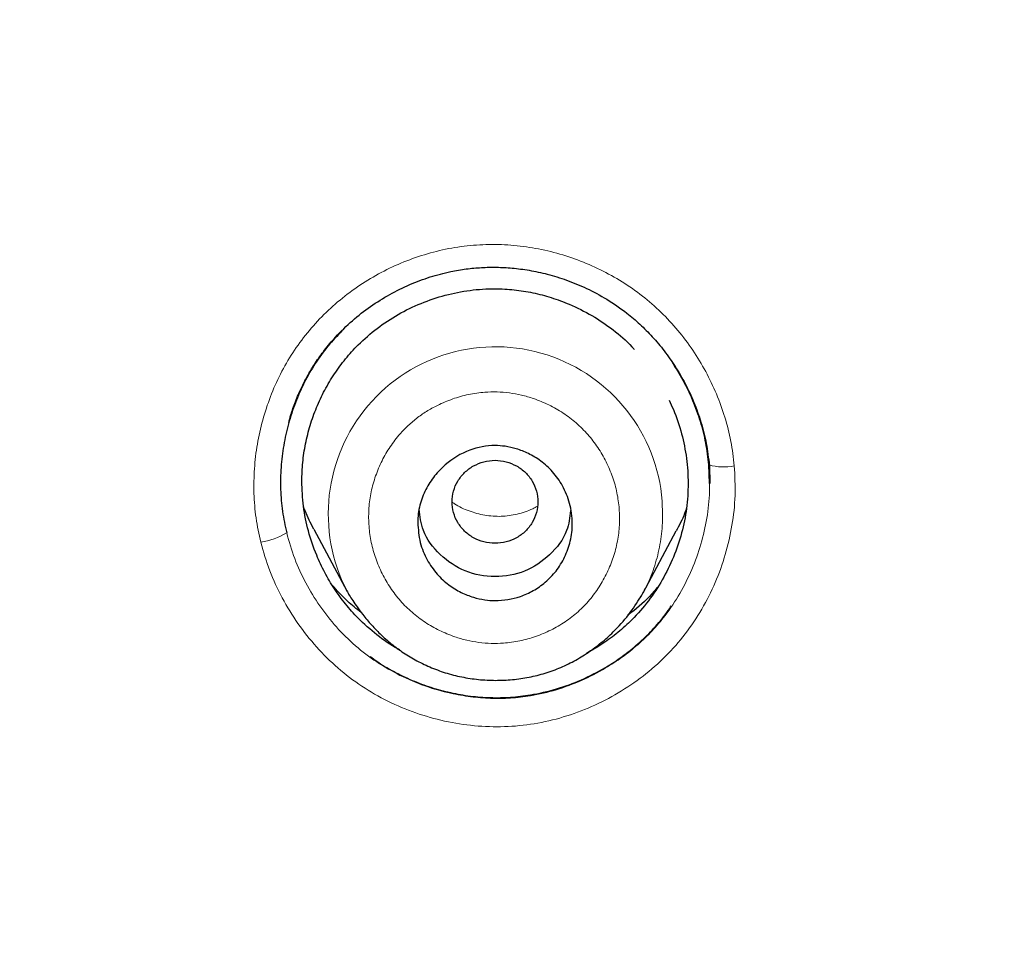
# Model space of a CAD drawing. Header units: millimetres. Extents: x 8 to 830, y 12 to 2106.
# Tile 371 of 624: x 450 to 462, y 1844 to 1855. Entities that reach past the tile are written whole.
import ezdxf

# ---------------------------------------------------------------- set-up
doc = ezdxf.new("R2010")
doc.units = ezdxf.units.MM

msp = doc.modelspace()

# ---------------------------------------------------------------- linework, layer by layer
at = {"color": 7, "linetype": 'Continuous', "lineweight": 30}
for p, q in [((458.257, 1849.501), (458.251, 1849.717)), ((458.257, 1849.501), (458.251, 1849.717)), ((458.256, 1849.711), (458.26, 1849.501)), ((458.256, 1849.711), (458.26, 1849.501)), ((453.651, 1848.971), (454.039, 1848.243)), ((457.486, 1848.23), (457.869, 1848.949)), ((457.649, 1848.29), (457.633, 1848.272)), ((457.649, 1848.29), (457.633, 1848.272)), ((453.978, 1848.152), (453.978, 1848.152)), ((453.978, 1848.152), (453.978, 1848.152))]:
    msp.add_line(p, q, dxfattribs=at)
at = {"color": 8, "linetype": 'Continuous', "lineweight": 0}
for centre, radius, start, end in [((455.766, 1849.147), 1.946, 4.3601, 207.4066), ((458.419, 1850.311), 0.617, 254.2052, 281.8871), ((452.902, 1849.661), 0.854, 278.8916, 300.5136)]:
    msp.add_arc(centre, radius, start, end, dxfattribs=at)
at = {"color": 7, "linetype": 'Continuous', "lineweight": 30}
for points, knots in [([(510.735, 1777.283), (511.196, 1778.511), (512.114, 1780.956), (513.098, 1784.726), (513.872, 1788.507), (514.456, 1792.3), (514.943, 1796.485), (515.298, 1801.065), (515.507, 1806.03), (515.602, 1811.577), (515.593, 1817.706), (515.581, 1824.436), (515.477, 1831.185), (515.158, 1837.963), (514.614, 1843.619), (513.944, 1848.142), (513.279, 1851.54), (512.399, 1854.924), (511.244, 1858.268), (509.826, 1861.345), (508.149, 1864.109), (506.256, 1866.524), (504.046, 1868.669), (501.607, 1870.523), (499.025, 1872.121), (495.903, 1873.724), (492.217, 1875.246), (487.967, 1876.614), (483.651, 1877.697), (479.286, 1878.524), (474.885, 1879.093), (470.474, 1879.417), (466.081, 1879.544), (461.71, 1879.555), (457.339, 1879.543), (452.947, 1879.415), (448.536, 1879.093), (444.134, 1878.525), (439.769, 1877.697), (435.453, 1876.616), (431.203, 1875.245), (427.517, 1873.725), (424.396, 1872.122), (421.813, 1870.525), (419.375, 1868.669), (417.164, 1866.525), (415.271, 1864.109), (413.594, 1861.345), (412.176, 1858.269), (411.021, 1854.924), (410.141, 1851.54), (409.476, 1848.142), (408.806, 1843.619), (408.262, 1837.963), (407.943, 1831.185), (407.839, 1824.437), (407.828, 1817.706), (407.817, 1811.126), (407.941, 1804.673), (408.288, 1798.348), (408.866, 1792.889), (409.585, 1788.305), (410.354, 1784.591), (411.329, 1780.89), (412.232, 1778.489), (412.686, 1777.283)], [0, 0, 0, 0, 0.01422, 0.028301, 0.042283, 0.056188, 0.070046, 0.088148, 0.106186, 0.124159, 0.148558, 0.172923, 0.197399, 0.221993, 0.24671, 0.259145, 0.27167, 0.284302, 0.297067, 0.309991, 0.320883, 0.3319, 0.342924, 0.353811, 0.364567, 0.375221, 0.391058, 0.40678, 0.422432, 0.438055, 0.453668, 0.469227, 0.484683, 0.500001, 0.515318, 0.530774, 0.546334, 0.561944, 0.577571, 0.59322, 0.608942, 0.624779, 0.635434, 0.646191, 0.657076, 0.668103, 0.679114, 0.690014, 0.702933, 0.7157, 0.728331, 0.740856, 0.753291, 0.778008, 0.802602, 0.827078, 0.851444, 0.875842, 0.898728, 0.921719, 0.944802, 0.958463, 0.9722, 0.986034, 1, 1, 1, 1]), ([(510.735, 1777.283), (511.196, 1778.511), (512.114, 1780.956), (513.098, 1784.726), (513.872, 1788.507), (514.456, 1792.3), (514.943, 1796.485), (515.298, 1801.065), (515.507, 1806.03), (515.602, 1811.577), (515.593, 1817.706), (515.581, 1824.436), (515.477, 1831.185), (515.158, 1837.963), (514.614, 1843.619), (513.944, 1848.142), (513.279, 1851.54), (512.399, 1854.924), (511.244, 1858.268), (509.826, 1861.345), (508.149, 1864.109), (506.256, 1866.524), (504.046, 1868.669), (501.607, 1870.523), (499.025, 1872.121), (495.903, 1873.724), (492.217, 1875.246), (487.967, 1876.614), (483.651, 1877.697), (479.286, 1878.524), (474.885, 1879.093), (470.474, 1879.417), (466.081, 1879.544), (461.71, 1879.555), (457.339, 1879.543), (452.947, 1879.415), (448.536, 1879.093), (444.134, 1878.525), (439.769, 1877.697), (435.453, 1876.616), (431.203, 1875.245), (427.517, 1873.725), (424.396, 1872.122), (421.813, 1870.525), (419.375, 1868.669), (417.164, 1866.525), (415.271, 1864.109), (413.594, 1861.345), (412.176, 1858.269), (411.021, 1854.924), (410.141, 1851.54), (409.476, 1848.142), (408.806, 1843.619), (408.262, 1837.963), (407.943, 1831.185), (407.839, 1824.437), (407.828, 1817.706), (407.817, 1811.126), (407.941, 1804.673), (408.288, 1798.348), (408.866, 1792.889), (409.585, 1788.305), (410.354, 1784.591), (411.329, 1780.89), (412.232, 1778.489), (412.686, 1777.283)], [0, 0, 0, 0, 0.01422, 0.028301, 0.042283, 0.056188, 0.070046, 0.088148, 0.106186, 0.124159, 0.148558, 0.172923, 0.197399, 0.221993, 0.24671, 0.259145, 0.27167, 0.284302, 0.297067, 0.309991, 0.320883, 0.3319, 0.342924, 0.353811, 0.364567, 0.375221, 0.391058, 0.40678, 0.422432, 0.438055, 0.453668, 0.469227, 0.484683, 0.500001, 0.515318, 0.530774, 0.546334, 0.561944, 0.577571, 0.59322, 0.608942, 0.624779, 0.635434, 0.646191, 0.657076, 0.668103, 0.679114, 0.690014, 0.702933, 0.7157, 0.728331, 0.740856, 0.753291, 0.778008, 0.802602, 0.827078, 0.851444, 0.875842, 0.898728, 0.921719, 0.944802, 0.958463, 0.9722, 0.986034, 1, 1, 1, 1]), ([(509.342, 1777.405), (509.718, 1778.392), (510.47, 1780.366), (511.332, 1783.407), (512.046, 1786.476), (512.617, 1789.571), (513.077, 1792.68), (513.51, 1796.392), (513.859, 1800.711), (514.082, 1805.632), (514.182, 1810.777), (514.188, 1816.142), (514.173, 1821.731), (514.115, 1827.323), (513.942, 1832.92), (513.588, 1838.517), (513.084, 1843.169), (512.519, 1846.875), (511.991, 1849.641), (511.334, 1852.386), (510.519, 1855.094), (509.512, 1857.746), (508.383, 1860.098), (507.165, 1862.141), (505.916, 1863.888), (504.502, 1865.514), (502.758, 1867.162), (500.656, 1868.771), (498.205, 1870.302), (495.467, 1871.725), (492.454, 1873.021), (489.178, 1874.177), (485.839, 1875.143), (482.453, 1875.939), (478.747, 1876.63), (474.722, 1877.159), (470.387, 1877.487), (466.047, 1877.618), (461.711, 1877.632), (457.374, 1877.617), (453.033, 1877.484), (448.697, 1877.159), (444.672, 1876.63), (440.967, 1875.94), (437.582, 1875.144), (434.243, 1874.177), (430.966, 1873.02), (427.952, 1871.725), (425.215, 1870.302), (422.765, 1868.771), (420.664, 1867.161), (418.919, 1865.515), (417.506, 1863.888), (416.255, 1862.141), (415.039, 1860.097), (413.909, 1857.746), (412.902, 1855.094), (412.087, 1852.386), (411.43, 1849.642), (410.902, 1846.875), (410.337, 1843.17), (409.833, 1838.517), (409.479, 1832.921), (409.306, 1827.324), (409.248, 1821.731), (409.233, 1816.142), (409.239, 1810.852), (409.333, 1805.856), (409.537, 1801.159), (409.896, 1796.466), (410.376, 1792.367), (410.925, 1788.863), (411.488, 1785.949), (412.182, 1783.059), (413.011, 1780.196), (413.722, 1778.336), (414.078, 1777.405)], [0, 0, 0, 0, 0.011709, 0.0234, 0.035079, 0.046745, 0.058401, 0.070053, 0.08835, 0.106637, 0.124908, 0.145647, 0.166375, 0.187119, 0.207887, 0.228673, 0.249479, 0.259892, 0.270315, 0.28075, 0.291198, 0.301658, 0.31213, 0.319994, 0.327864, 0.335737, 0.343609, 0.354092, 0.364563, 0.37502, 0.38755, 0.400066, 0.41258, 0.425091, 0.437599, 0.45323, 0.468841, 0.484431, 0.499999, 0.515569, 0.531166, 0.546782, 0.562408, 0.574915, 0.587424, 0.599934, 0.612454, 0.624987, 0.635443, 0.645912, 0.656393, 0.664263, 0.672136, 0.680006, 0.687871, 0.698343, 0.708803, 0.71925, 0.729685, 0.740108, 0.750521, 0.771326, 0.792113, 0.81288, 0.833624, 0.854353, 0.875091, 0.892532, 0.909986, 0.927451, 0.944927, 0.955919, 0.966921, 0.977933, 0.988958, 1, 1, 1, 1]), ([(509.342, 1777.405), (509.718, 1778.392), (510.47, 1780.366), (511.332, 1783.407), (512.046, 1786.476), (512.617, 1789.571), (513.077, 1792.68), (513.51, 1796.392), (513.859, 1800.711), (514.082, 1805.632), (514.182, 1810.777), (514.188, 1816.142), (514.173, 1821.731), (514.115, 1827.323), (513.942, 1832.92), (513.588, 1838.517), (513.084, 1843.169), (512.519, 1846.875), (511.991, 1849.641), (511.334, 1852.386), (510.519, 1855.094), (509.512, 1857.746), (508.383, 1860.098), (507.165, 1862.141), (505.916, 1863.888), (504.502, 1865.514), (502.758, 1867.162), (500.656, 1868.771), (498.205, 1870.302), (495.467, 1871.725), (492.454, 1873.021), (489.178, 1874.177), (485.839, 1875.143), (482.453, 1875.939), (478.747, 1876.63), (474.722, 1877.159), (470.387, 1877.487), (466.047, 1877.618), (461.711, 1877.632), (457.374, 1877.617), (453.033, 1877.484), (448.697, 1877.159), (444.672, 1876.63), (440.967, 1875.94), (437.582, 1875.144), (434.243, 1874.177), (430.966, 1873.02), (427.952, 1871.725), (425.215, 1870.302), (422.765, 1868.771), (420.664, 1867.161), (418.919, 1865.515), (417.506, 1863.888), (416.255, 1862.141), (415.039, 1860.097), (413.909, 1857.746), (412.902, 1855.094), (412.087, 1852.386), (411.43, 1849.642), (410.902, 1846.875), (410.337, 1843.17), (409.833, 1838.517), (409.479, 1832.921), (409.306, 1827.324), (409.248, 1821.731), (409.233, 1816.142), (409.239, 1810.852), (409.333, 1805.856), (409.537, 1801.159), (409.896, 1796.466), (410.376, 1792.367), (410.925, 1788.863), (411.488, 1785.949), (412.182, 1783.059), (413.011, 1780.196), (413.722, 1778.336), (414.078, 1777.405)], [0, 0, 0, 0, 0.011709, 0.0234, 0.035079, 0.046745, 0.058401, 0.070053, 0.08835, 0.106637, 0.124908, 0.145647, 0.166375, 0.187119, 0.207887, 0.228673, 0.249479, 0.259892, 0.270315, 0.28075, 0.291198, 0.301658, 0.31213, 0.319994, 0.327864, 0.335737, 0.343609, 0.354092, 0.364563, 0.37502, 0.38755, 0.400066, 0.41258, 0.425091, 0.437599, 0.45323, 0.468841, 0.484431, 0.499999, 0.515569, 0.531166, 0.546782, 0.562408, 0.574915, 0.587424, 0.599934, 0.612454, 0.624987, 0.635443, 0.645912, 0.656393, 0.664263, 0.672136, 0.680006, 0.687871, 0.698343, 0.708803, 0.71925, 0.729685, 0.740108, 0.750521, 0.771326, 0.792113, 0.81288, 0.833624, 0.854353, 0.875091, 0.892532, 0.909986, 0.927451, 0.944927, 0.955919, 0.966921, 0.977933, 0.988958, 1, 1, 1, 1]), ([(461.71, 1876.725), (459.784, 1876.719), (455.935, 1876.707), (450.167, 1876.421), (444.906, 1875.774), (440.169, 1874.856), (435.962, 1873.771), (431.845, 1872.41), (428.301, 1870.9), (425.325, 1869.325), (422.897, 1867.771), (420.637, 1865.993), (418.61, 1863.96), (416.866, 1861.693), (415.304, 1859.086), (413.966, 1856.162), (412.868, 1852.965), (412.03, 1849.723), (411.394, 1846.461), (410.755, 1842.089), (410.234, 1836.589), (409.939, 1829.959), (409.858, 1823.313), (409.862, 1816.661), (409.876, 1810.844), (409.989, 1805.861), (410.175, 1801.713), (410.481, 1797.567), (410.938, 1793.43), (411.563, 1789.313), (412.42, 1785.241), (413.517, 1781.214), (414.571, 1778.631), (415.1, 1777.336)], [0, 0, 0, 0, 0.041855, 0.08362, 0.125415, 0.156959, 0.188537, 0.219976, 0.251431, 0.272568, 0.293656, 0.314639, 0.33578, 0.356911, 0.377922, 0.403277, 0.42848, 0.45338, 0.478142, 0.502858, 0.552306, 0.601886, 0.651609, 0.701376, 0.751127, 0.782208, 0.813287, 0.844384, 0.875537, 0.906709, 0.937788, 0.968814, 1, 1, 1, 1]), ([(461.71, 1876.622), (459.773, 1876.616), (455.903, 1876.604), (450.104, 1876.313), (444.815, 1875.656), (440.054, 1874.726), (435.827, 1873.625), (431.692, 1872.245), (428.137, 1870.71), (425.155, 1869.108), (422.728, 1867.526), (420.475, 1865.714), (418.469, 1863.641), (416.75, 1861.337), (415.217, 1858.695), (413.911, 1855.743), (412.846, 1852.527), (412.036, 1849.278), (411.423, 1846.017), (410.808, 1841.657), (410.309, 1836.18), (410.03, 1829.586), (409.958, 1822.982), (409.961, 1816.372), (409.978, 1810.591), (410.096, 1805.639), (410.286, 1801.52), (410.596, 1797.409), (411.054, 1793.307), (411.681, 1789.219), (412.539, 1785.169), (413.635, 1781.17), (414.685, 1778.609), (415.209, 1777.329)], [0, 0, 0, 0, 0.042133, 0.084172, 0.12624, 0.157991, 0.189772, 0.221412, 0.253078, 0.274358, 0.295572, 0.316692, 0.337987, 0.359238, 0.380387, 0.405921, 0.431187, 0.456106, 0.480854, 0.505526, 0.554819, 0.604169, 0.653612, 0.70311, 0.752631, 0.783561, 0.81446, 0.845339, 0.876228, 0.907207, 0.938215, 0.96912, 1, 1, 1, 1]), ([(453.36, 1850.209), (453.364, 1850.223), (453.372, 1850.252), (453.386, 1850.308), (453.408, 1850.376), (453.438, 1850.456), (453.473, 1850.541), (453.521, 1850.646), (453.585, 1850.769), (453.672, 1850.911), (453.778, 1851.059), (453.919, 1851.226), (454.096, 1851.399), (454.309, 1851.565), (454.533, 1851.706), (454.766, 1851.82), (455.003, 1851.909), (455.224, 1851.967), (455.424, 1852.001), (455.602, 1852.017), (455.781, 1852.021), (455.966, 1852.011), (456.164, 1851.985), (456.376, 1851.939), (456.6, 1851.87), (456.832, 1851.774), (457.068, 1851.647), (457.275, 1851.505), (457.45, 1851.356), (457.596, 1851.209), (457.734, 1851.044), (457.863, 1850.861), (457.979, 1850.661), (458.08, 1850.445), (458.162, 1850.213), (458.225, 1849.967), (458.245, 1849.797), (458.256, 1849.711)], [0, 0, 0, 0, 0.008267, 0.016073, 0.0273297, 0.0393723, 0.0527277, 0.0673908, 0.0889643, 0.1128391, 0.1390308, 0.1675757, 0.2069962, 0.245656, 0.2835357, 0.3206114, 0.3568661, 0.3923005, 0.4183442, 0.4438618, 0.4688669, 0.4949021, 0.5234013, 0.5543652, 0.5877843, 0.6236364, 0.6618906, 0.7025209, 0.7309784, 0.7606005, 0.7914029, 0.8233845, 0.856527, 0.8907985, 0.9261582, 0.9625665, 1, 1, 1, 1]), ([(453.36, 1850.209), (453.364, 1850.223), (453.372, 1850.252), (453.386, 1850.308), (453.408, 1850.376), (453.438, 1850.456), (453.473, 1850.541), (453.521, 1850.646), (453.585, 1850.769), (453.672, 1850.911), (453.778, 1851.059), (453.919, 1851.226), (454.096, 1851.399), (454.309, 1851.565), (454.533, 1851.706), (454.766, 1851.82), (455.003, 1851.909), (455.224, 1851.967), (455.424, 1852.001), (455.602, 1852.017), (455.781, 1852.021), (455.966, 1852.011), (456.164, 1851.985), (456.376, 1851.939), (456.6, 1851.87), (456.832, 1851.774), (457.068, 1851.647), (457.275, 1851.505), (457.45, 1851.356), (457.596, 1851.209), (457.734, 1851.044), (457.863, 1850.861), (457.979, 1850.661), (458.08, 1850.445), (458.162, 1850.213), (458.225, 1849.967), (458.245, 1849.797), (458.256, 1849.711)], [0, 0, 0, 0, 0.008267, 0.016073, 0.0273297, 0.0393723, 0.0527277, 0.0673908, 0.0889643, 0.1128391, 0.1390308, 0.1675757, 0.2069962, 0.245656, 0.2835357, 0.3206114, 0.3568661, 0.3923005, 0.4183442, 0.4438618, 0.4688669, 0.4949021, 0.5234013, 0.5543652, 0.5877843, 0.6236364, 0.6618906, 0.7025209, 0.7309784, 0.7606005, 0.7914029, 0.8233845, 0.856527, 0.8907985, 0.9261582, 0.9625665, 1, 1, 1, 1]), ([(453.512, 1849.528), (453.515, 1849.601), (453.519, 1849.747), (453.553, 1849.965), (453.606, 1850.179), (453.681, 1850.388), (453.775, 1850.588), (453.888, 1850.778), (454.018, 1850.954), (454.182, 1851.135), (454.385, 1851.312), (454.631, 1851.475), (454.898, 1851.604), (455.179, 1851.699), (455.469, 1851.756), (455.739, 1851.773), (455.983, 1851.759), (456.202, 1851.725), (456.417, 1851.668), (456.649, 1851.583), (456.893, 1851.461), (457.137, 1851.294), (457.299, 1851.157), (457.373, 1851.073), (457.382, 1851.063)], [0, 0, 0, 0, 0.041127, 0.082708, 0.124081, 0.16532, 0.207368, 0.248679, 0.28965, 0.330684, 0.385666, 0.440463, 0.496038, 0.551678, 0.606465, 0.661391, 0.702504, 0.743499, 0.784804, 0.826833, 0.88185, 0.937233, 0.992135, 1, 1, 1, 1]), ([(453.512, 1849.528), (453.515, 1849.601), (453.519, 1849.747), (453.553, 1849.965), (453.606, 1850.179), (453.681, 1850.388), (453.775, 1850.588), (453.888, 1850.778), (454.018, 1850.954), (454.182, 1851.135), (454.385, 1851.312), (454.631, 1851.475), (454.898, 1851.604), (455.179, 1851.699), (455.469, 1851.756), (455.739, 1851.773), (455.983, 1851.759), (456.202, 1851.725), (456.417, 1851.668), (456.649, 1851.583), (456.893, 1851.461), (457.137, 1851.294), (457.299, 1851.157), (457.373, 1851.073), (457.382, 1851.063)], [0, 0, 0, 0, 0.041127, 0.082708, 0.124081, 0.16532, 0.207368, 0.248679, 0.28965, 0.330684, 0.385666, 0.440463, 0.496038, 0.551678, 0.606465, 0.661391, 0.702504, 0.743499, 0.784804, 0.826833, 0.88185, 0.937233, 0.992135, 1, 1, 1, 1]), ([(453.979, 1851.278), (453.925, 1851.221), (453.811, 1851.102), (453.665, 1850.899), (453.537, 1850.677), (453.433, 1850.442), (453.353, 1850.197), (453.297, 1849.946), (453.266, 1849.69), (453.262, 1849.432), (453.281, 1849.176), (453.317, 1849.009), (453.336, 1848.926)], [0, 0, 0, 0, 0.092576, 0.192945, 0.293481, 0.394327, 0.495418, 0.596625, 0.697796, 0.798793, 0.899527, 1, 1, 1, 1]), ([(453.979, 1851.278), (453.925, 1851.221), (453.811, 1851.102), (453.665, 1850.899), (453.537, 1850.677), (453.433, 1850.442), (453.353, 1850.197), (453.297, 1849.946), (453.266, 1849.69), (453.262, 1849.432), (453.281, 1849.176), (453.317, 1849.009), (453.336, 1848.926)], [0, 0, 0, 0, 0.092576, 0.192945, 0.293481, 0.394327, 0.495418, 0.596625, 0.697796, 0.798793, 0.899527, 1, 1, 1, 1]), ([(458.251, 1849.717), (458.241, 1849.802), (458.22, 1849.973), (458.156, 1850.223), (458.068, 1850.466), (457.958, 1850.7), (457.866, 1850.844), (457.821, 1850.916)], [0, 0, 0, 0, 0.2001716, 0.4007351, 0.601587, 0.8024943, 1, 1, 1, 1]), ([(458.251, 1849.717), (458.241, 1849.802), (458.22, 1849.973), (458.156, 1850.223), (458.068, 1850.466), (457.958, 1850.7), (457.866, 1850.844), (457.821, 1850.916)], [0, 0, 0, 0, 0.2001716, 0.4007351, 0.601587, 0.8024943, 1, 1, 1, 1]), ([(457.786, 1850.472), (457.803, 1850.435), (457.864, 1850.309), (457.937, 1850.083), (457.996, 1849.795), (458.014, 1849.502), (457.996, 1849.21), (457.938, 1848.922), (457.843, 1848.643), (457.714, 1848.377), (457.551, 1848.131), (457.375, 1847.929), (457.194, 1847.765), (457.018, 1847.633), (456.89, 1847.561), (456.826, 1847.525)], [0, 0, 0, 0, 0.035541, 0.122317, 0.207645, 0.292975, 0.378583, 0.46391, 0.550407, 0.63712, 0.722421, 0.807799, 0.871912, 0.935774, 1, 1, 1, 1]), ([(457.786, 1850.472), (457.803, 1850.435), (457.864, 1850.309), (457.937, 1850.083), (457.996, 1849.795), (458.014, 1849.502), (457.996, 1849.21), (457.938, 1848.922), (457.843, 1848.643), (457.714, 1848.377), (457.551, 1848.131), (457.375, 1847.929), (457.194, 1847.765), (457.018, 1847.633), (456.89, 1847.561), (456.826, 1847.525)], [0, 0, 0, 0, 0.035541, 0.122317, 0.207645, 0.292975, 0.378583, 0.46391, 0.550407, 0.63712, 0.722421, 0.807799, 0.871912, 0.935774, 1, 1, 1, 1]), ([(454.861, 1849.046), (454.862, 1849.08), (454.865, 1849.149), (454.891, 1849.28), (454.949, 1849.432), (455.052, 1849.591), (455.214, 1849.759), (455.449, 1849.903), (455.7, 1849.95), (455.884, 1849.936), (456.015, 1849.907), (456.156, 1849.851), (456.301, 1849.764), (456.439, 1849.639), (456.556, 1849.472), (456.639, 1849.267), (456.665, 1849.08), (456.657, 1848.932), (456.633, 1848.799), (456.578, 1848.643), (456.478, 1848.481), (456.352, 1848.35), (456.21, 1848.251), (456.016, 1848.164), (455.821, 1848.131), (455.636, 1848.145), (455.503, 1848.175), (455.36, 1848.232), (455.215, 1848.32), (455.078, 1848.447), (454.963, 1848.613), (454.878, 1848.817), (454.867, 1848.967), (454.861, 1849.046)], [0, 0, 0, 0, 0.018474, 0.036448, 0.071429, 0.104828, 0.136642, 0.19549, 0.248419, 0.269004, 0.292692, 0.319407, 0.349137, 0.381987, 0.417767, 0.45675, 0.498787, 0.517408, 0.535724, 0.571057, 0.604849, 0.63683, 0.667403, 0.696316, 0.749218, 0.770392, 0.794353, 0.821386, 0.851181, 0.883979, 0.91968, 0.95825, 1, 1, 1, 1]), ([(455.261, 1849.288), (455.264, 1849.246), (455.271, 1849.161), (455.324, 1849.044), (455.403, 1848.942), (455.508, 1848.865), (455.63, 1848.816), (455.761, 1848.799), (455.892, 1848.816), (456.013, 1848.865), (456.119, 1848.942), (456.198, 1849.044), (456.249, 1849.161), (456.267, 1849.288), (456.249, 1849.414), (456.198, 1849.532), (456.119, 1849.633), (456.013, 1849.71), (455.892, 1849.759), (455.761, 1849.777), (455.63, 1849.759), (455.508, 1849.71), (455.403, 1849.633), (455.324, 1849.532), (455.271, 1849.414), (455.264, 1849.33), (455.261, 1849.288)], [0, 0, 0, 0, 0.041659, 0.083341, 0.125, 0.166659, 0.208341, 0.25, 0.291659, 0.333341, 0.375, 0.416659, 0.458341, 0.5, 0.541659, 0.583341, 0.625, 0.666659, 0.708341, 0.75, 0.791659, 0.833341, 0.875, 0.916659, 0.958341, 1, 1, 1, 1]), ([(454.653, 1847.563), (454.645, 1847.567), (454.55, 1847.614), (454.384, 1847.736), (454.181, 1847.913), (454.018, 1848.096), (453.888, 1848.273), (453.776, 1848.464), (453.671, 1848.688), (453.584, 1848.945), (453.523, 1849.235), (453.516, 1849.43), (453.512, 1849.528)], [0, 0, 0, 0, 0.010549, 0.133519, 0.256593, 0.349299, 0.44147, 0.533999, 0.627772, 0.753118, 0.876486, 1, 1, 1, 1]), ([(454.653, 1847.563), (454.645, 1847.567), (454.55, 1847.614), (454.384, 1847.736), (454.181, 1847.913), (454.018, 1848.096), (453.888, 1848.273), (453.776, 1848.464), (453.671, 1848.688), (453.584, 1848.945), (453.523, 1849.235), (453.516, 1849.43), (453.512, 1849.528)], [0, 0, 0, 0, 0.010549, 0.133519, 0.256593, 0.349299, 0.44147, 0.533999, 0.627772, 0.753118, 0.876486, 1, 1, 1, 1]), ([(453.651, 1848.971), (453.615, 1849.041), (453.57, 1849.126), (453.538, 1849.216), (453.532, 1849.233)], [0, 0, 0, 0, 0.814006, 1, 1, 1, 1]), ([(456.64, 1849.185), (456.631, 1849.106), (456.607, 1848.913), (456.408, 1848.659), (456.116, 1848.458), (455.76, 1848.398), (455.404, 1848.459), (455.112, 1848.66), (454.911, 1848.919), (454.888, 1849.118), (454.878, 1849.203)], [0, 0, 0, 0, 0.093159, 0.227845, 0.362429, 0.49669, 0.631413, 0.765627, 0.900298, 1, 1, 1, 1]), ([(457.989, 1849.214), (457.986, 1849.203), (457.956, 1849.118), (457.916, 1849.029), (457.872, 1848.956), (457.869, 1848.949)], [0, 0, 0, 0, 0.119726, 0.924241, 1, 1, 1, 1]), ([(454.204, 1847.999), (454.149, 1848.042), (454.025, 1848.138), (453.921, 1848.256), (453.863, 1848.322)], [0, 0, 0, 0, 0.440482, 1, 1, 1, 1]), ([(454.204, 1847.999), (454.149, 1848.042), (454.025, 1848.138), (453.921, 1848.256), (453.863, 1848.322)], [0, 0, 0, 0, 0.440482, 1, 1, 1, 1]), ([(454.036, 1848.251), (454.045, 1848.234), (454.066, 1848.199), (454.107, 1848.134), (454.159, 1848.059), (454.231, 1847.962), (454.323, 1847.851), (454.44, 1847.732), (454.57, 1847.619), (454.715, 1847.515), (454.873, 1847.423), (455.045, 1847.344), (455.229, 1847.281), (455.421, 1847.237), (455.618, 1847.212), (455.816, 1847.207), (456.012, 1847.22), (456.205, 1847.253), (456.393, 1847.306), (456.573, 1847.377), (456.744, 1847.467), (456.904, 1847.573), (457.052, 1847.691), (457.205, 1847.839), (457.358, 1848.017), (457.446, 1848.165), (457.489, 1848.238)], [0, 0, 0, 0, 0.015322, 0.033423, 0.054932, 0.080276, 0.118355, 0.157805, 0.19853, 0.24052, 0.283782, 0.328349, 0.374252, 0.421011, 0.467734, 0.514341, 0.56076, 0.606923, 0.65279, 0.698432, 0.744161, 0.789905, 0.834645, 0.878046, 0.940572, 1, 1, 1, 1]), ([(457.653, 1848.296), (457.64, 1848.28), (457.559, 1848.178), (457.441, 1848.069), (457.331, 1847.986), (457.308, 1847.97)], [0, 0, 0, 0, 0.131072, 0.823663, 1, 1, 1, 1]), ([(457.653, 1848.296), (457.64, 1848.28), (457.559, 1848.178), (457.441, 1848.069), (457.331, 1847.986), (457.308, 1847.97)], [0, 0, 0, 0, 0.131072, 0.823663, 1, 1, 1, 1]), ([(454.307, 1847.488), (454.333, 1847.469), (454.421, 1847.403), (454.584, 1847.309), (454.794, 1847.206), (455.014, 1847.125), (455.241, 1847.064), (455.473, 1847.023), (455.707, 1847.005), (455.941, 1847.009), (456.198, 1847.04), (456.477, 1847.103), (456.77, 1847.211), (457.026, 1847.342), (457.244, 1847.485), (457.426, 1847.63), (457.592, 1847.793), (457.723, 1847.941), (457.788, 1848.042), (457.811, 1848.077)], [0, 0, 0, 0, 0.023878, 0.083241, 0.142067, 0.20086, 0.260124, 0.319715, 0.378559, 0.4372, 0.496186, 0.574528, 0.652804, 0.732235, 0.791584, 0.850328, 0.909003, 0.968147, 1, 1, 1, 1]), ([(454.307, 1847.488), (454.333, 1847.469), (454.421, 1847.403), (454.584, 1847.309), (454.794, 1847.206), (455.014, 1847.125), (455.241, 1847.064), (455.473, 1847.023), (455.707, 1847.005), (455.941, 1847.009), (456.198, 1847.04), (456.477, 1847.103), (456.77, 1847.211), (457.026, 1847.342), (457.244, 1847.485), (457.426, 1847.63), (457.592, 1847.793), (457.723, 1847.941), (457.788, 1848.042), (457.811, 1848.077)], [0, 0, 0, 0, 0.023878, 0.083241, 0.142067, 0.20086, 0.260124, 0.319715, 0.378559, 0.4372, 0.496186, 0.574528, 0.652804, 0.732235, 0.791584, 0.850328, 0.909003, 0.968147, 1, 1, 1, 1])]:
    msp.add_open_spline(points, degree=3, knots=knots, dxfattribs=at)
at = {"color": 8, "linetype": 'Continuous', "lineweight": 0}
for points, knots in [([(414.698, 1777.363), (414.225, 1778.522), (413.283, 1780.831), (412.261, 1784.414), (411.439, 1788.029), (410.814, 1791.683), (410.284, 1795.749), (409.884, 1800.234), (409.629, 1805.133), (409.493, 1810.65), (409.478, 1816.772), (409.475, 1823.494), (409.563, 1830.215), (409.877, 1836.934), (410.427, 1842.524), (411.106, 1846.98), (411.786, 1850.307), (412.674, 1853.585), (413.826, 1856.787), (415.22, 1859.697), (416.84, 1862.278), (418.635, 1864.516), (420.7, 1866.524), (422.996, 1868.281), (425.45, 1869.815), (428.451, 1871.372), (432.019, 1872.866), (436.141, 1874.209), (440.318, 1875.272), (445, 1876.168), (450.212, 1876.803), (455.95, 1877.088), (459.787, 1877.1), (461.71, 1877.106)], [0, 0, 0, 0, 0.027811, 0.055398, 0.082938, 0.110516, 0.138178, 0.174576, 0.211159, 0.247876, 0.297974, 0.34805, 0.398105, 0.448142, 0.498248, 0.523439, 0.548708, 0.573938, 0.599093, 0.624359, 0.645457, 0.666462, 0.68755, 0.708668, 0.729707, 0.750736, 0.78232, 0.813743, 0.844809, 0.875739, 0.916964, 0.958374, 1, 1, 1, 1]), ([(461.71, 1876.056), (460.287, 1876.052), (457.443, 1876.044), (453.183, 1875.919), (448.938, 1875.601), (444.998, 1875.087), (441.364, 1874.414), (438.035, 1873.629), (434.751, 1872.681), (431.534, 1871.547), (428.579, 1870.272), (425.894, 1868.872), (423.494, 1867.363), (421.261, 1865.638), (419.251, 1863.665), (417.517, 1861.447), (416.057, 1859.045), (414.855, 1856.514), (413.876, 1853.897), (413.089, 1851.223), (412.457, 1848.517), (411.956, 1845.793), (411.43, 1842.125), (410.969, 1837.501), (410.66, 1831.925), (410.527, 1826.343), (410.502, 1820.765), (410.502, 1815.225), (410.533, 1809.721), (410.68, 1804.249), (411.007, 1798.781), (411.504, 1794.045), (412.106, 1790.048), (412.736, 1786.79), (413.535, 1783.568), (414.51, 1780.377), (415.385, 1778.32), (415.824, 1777.288)], [0, 0, 0, 0, 0.031153, 0.062241, 0.093264, 0.124292, 0.149214, 0.174231, 0.199272, 0.224213, 0.249143, 0.270053, 0.290969, 0.311752, 0.332508, 0.353493, 0.374457, 0.395355, 0.4163, 0.437235, 0.458081, 0.478875, 0.499661, 0.541623, 0.583663, 0.625704, 0.667702, 0.709692, 0.750932, 0.792205, 0.833511, 0.874862, 0.899904, 0.924876, 0.94982, 0.974812, 1, 1, 1, 1]), ([(461.71, 1876.056), (460.287, 1876.052), (457.443, 1876.044), (453.183, 1875.919), (448.938, 1875.601), (444.998, 1875.087), (441.364, 1874.414), (438.035, 1873.629), (434.751, 1872.681), (431.534, 1871.547), (428.579, 1870.272), (425.894, 1868.872), (423.494, 1867.363), (421.261, 1865.638), (419.251, 1863.665), (417.517, 1861.447), (416.057, 1859.045), (414.855, 1856.514), (413.876, 1853.897), (413.089, 1851.223), (412.457, 1848.517), (411.956, 1845.793), (411.43, 1842.125), (410.969, 1837.501), (410.66, 1831.925), (410.527, 1826.343), (410.502, 1820.765), (410.502, 1815.225), (410.533, 1809.721), (410.68, 1804.249), (411.007, 1798.781), (411.504, 1794.045), (412.106, 1790.048), (412.736, 1786.79), (413.535, 1783.568), (414.51, 1780.377), (415.385, 1778.32), (415.824, 1777.288)], [0, 0, 0, 0, 0.031153, 0.062241, 0.093264, 0.124292, 0.149214, 0.174231, 0.199272, 0.224213, 0.249143, 0.270053, 0.290969, 0.311752, 0.332508, 0.353493, 0.374457, 0.395355, 0.4163, 0.437235, 0.458081, 0.478875, 0.499661, 0.541623, 0.583663, 0.625704, 0.667702, 0.709692, 0.750932, 0.792205, 0.833511, 0.874862, 0.899904, 0.924876, 0.94982, 0.974812, 1, 1, 1, 1]), ([(453.034, 1848.818), (453.014, 1848.911), (452.973, 1849.099), (452.951, 1849.386), (452.956, 1849.674), (452.99, 1849.96), (453.053, 1850.241), (453.143, 1850.515), (453.26, 1850.778), (453.403, 1851.027), (453.573, 1851.259), (453.766, 1851.472), (453.982, 1851.664), (454.216, 1851.833), (454.467, 1851.979), (454.732, 1852.098), (455.008, 1852.19), (455.292, 1852.254), (455.582, 1852.285), (455.873, 1852.285), (456.162, 1852.255), (456.446, 1852.196), (456.723, 1852.108), (456.989, 1851.994), (457.242, 1851.853), (457.479, 1851.688), (457.696, 1851.498), (457.893, 1851.286), (458.067, 1851.055), (458.217, 1850.807), (458.342, 1850.545), (458.44, 1850.273), (458.512, 1849.993), (458.535, 1849.802), (458.546, 1849.707)], [0, 0, 0, 0, 0.031201, 0.062413, 0.093655, 0.124919, 0.156185, 0.187426, 0.218622, 0.249768, 0.28089, 0.312041, 0.343246, 0.374507, 0.405816, 0.437158, 0.468531, 0.499949, 0.531333, 0.562636, 0.593906, 0.62516, 0.656396, 0.687599, 0.718758, 0.749872, 0.780992, 0.812184, 0.843455, 0.874785, 0.906138, 0.937476, 0.968767, 1, 1, 1, 1]), ([(453.034, 1848.818), (453.014, 1848.911), (452.973, 1849.099), (452.951, 1849.386), (452.956, 1849.674), (452.99, 1849.96), (453.053, 1850.241), (453.143, 1850.515), (453.26, 1850.778), (453.403, 1851.027), (453.573, 1851.259), (453.766, 1851.472), (453.982, 1851.664), (454.216, 1851.833), (454.467, 1851.979), (454.732, 1852.098), (455.008, 1852.19), (455.292, 1852.254), (455.582, 1852.285), (455.873, 1852.285), (456.162, 1852.255), (456.446, 1852.196), (456.723, 1852.108), (456.989, 1851.994), (457.242, 1851.853), (457.479, 1851.688), (457.696, 1851.498), (457.893, 1851.286), (458.067, 1851.055), (458.217, 1850.807), (458.342, 1850.545), (458.44, 1850.273), (458.512, 1849.993), (458.535, 1849.802), (458.546, 1849.707)], [0, 0, 0, 0, 0.031201, 0.062413, 0.093655, 0.124919, 0.156185, 0.187426, 0.218622, 0.249768, 0.28089, 0.312041, 0.343246, 0.374507, 0.405816, 0.437158, 0.468531, 0.499949, 0.531333, 0.562636, 0.593906, 0.62516, 0.656396, 0.687599, 0.718758, 0.749872, 0.780992, 0.812184, 0.843455, 0.874785, 0.906138, 0.937476, 0.968767, 1, 1, 1, 1]), ([(457.207, 1849.205), (457.2, 1849.268), (457.185, 1849.395), (457.132, 1849.579), (457.057, 1849.756), (456.961, 1849.922), (456.844, 1850.074), (456.708, 1850.209), (456.556, 1850.324), (456.389, 1850.42), (456.225, 1850.487), (456.07, 1850.532), (455.928, 1850.558), (455.785, 1850.569), (455.626, 1850.566), (455.452, 1850.541), (455.267, 1850.489), (455.104, 1850.42), (454.963, 1850.342), (454.845, 1850.26), (454.737, 1850.167), (454.629, 1850.052), (454.524, 1849.912), (454.431, 1849.746), (454.36, 1849.567), (454.311, 1849.382), (454.288, 1849.192), (454.29, 1849.002), (454.317, 1848.813), (454.368, 1848.628), (454.444, 1848.451), (454.54, 1848.284), (454.657, 1848.132), (454.793, 1847.998), (454.945, 1847.882), (455.112, 1847.787), (455.276, 1847.72), (455.431, 1847.675), (455.573, 1847.649), (455.716, 1847.638), (455.876, 1847.641), (456.049, 1847.665), (456.235, 1847.716), (456.412, 1847.792), (456.579, 1847.888), (456.73, 1848.006), (456.863, 1848.142), (456.976, 1848.295), (457.069, 1848.462), (457.141, 1848.641), (457.189, 1848.826), (457.214, 1849.016), (457.209, 1849.142), (457.207, 1849.205)], [0, 0, 0, 0, 0.02083, 0.04157, 0.062564, 0.083633, 0.104334, 0.125031, 0.145822, 0.166536, 0.187531, 0.203337, 0.218907, 0.234403, 0.249985, 0.270627, 0.291609, 0.312442, 0.32833, 0.343929, 0.359396, 0.374893, 0.395678, 0.416392, 0.437385, 0.458422, 0.479136, 0.499887, 0.520745, 0.541523, 0.562569, 0.583687, 0.604385, 0.625032, 0.64585, 0.666571, 0.687547, 0.703409, 0.719008, 0.734504, 0.750056, 0.770784, 0.791496, 0.812552, 0.833536, 0.854221, 0.874984, 0.895621, 0.916613, 0.937448, 0.958581, 0.979309, 1, 1, 1, 1]), ([(453.336, 1848.926), (453.364, 1848.825), (453.422, 1848.625), (453.554, 1848.341), (453.716, 1848.073), (453.91, 1847.828), (454.132, 1847.608), (454.381, 1847.418), (454.652, 1847.262), (454.941, 1847.139), (455.218, 1847.06), (455.475, 1847.015), (455.708, 1846.996), (455.942, 1846.999), (456.199, 1847.029), (456.477, 1847.094), (456.77, 1847.202), (457.025, 1847.333), (457.242, 1847.476), (457.425, 1847.622), (457.593, 1847.784), (457.76, 1847.982), (457.918, 1848.219), (458.057, 1848.499), (458.163, 1848.793), (458.232, 1849.097), (458.266, 1849.407), (458.256, 1849.614), (458.251, 1849.717)], [0, 0, 0, 0, 0.041874, 0.08367, 0.125397, 0.167057, 0.20867, 0.2503, 0.292015, 0.333779, 0.375531, 0.406797, 0.437986, 0.469086, 0.50011, 0.541539, 0.58316, 0.624887, 0.656197, 0.687467, 0.718674, 0.749813, 0.791396, 0.833168, 0.875035, 0.91687, 0.958553, 1, 1, 1, 1]), ([(453.336, 1848.926), (453.364, 1848.825), (453.422, 1848.625), (453.554, 1848.341), (453.716, 1848.073), (453.91, 1847.828), (454.132, 1847.608), (454.381, 1847.418), (454.652, 1847.262), (454.941, 1847.139), (455.218, 1847.06), (455.475, 1847.015), (455.708, 1846.996), (455.942, 1846.999), (456.199, 1847.029), (456.477, 1847.094), (456.77, 1847.202), (457.025, 1847.333), (457.242, 1847.476), (457.425, 1847.622), (457.593, 1847.784), (457.76, 1847.982), (457.918, 1848.219), (458.057, 1848.499), (458.163, 1848.793), (458.232, 1849.097), (458.266, 1849.407), (458.256, 1849.614), (458.251, 1849.717)], [0, 0, 0, 0, 0.041874, 0.08367, 0.125397, 0.167057, 0.20867, 0.2503, 0.292015, 0.333779, 0.375531, 0.406797, 0.437986, 0.469086, 0.50011, 0.541539, 0.58316, 0.624887, 0.656197, 0.687467, 0.718674, 0.749813, 0.791396, 0.833168, 0.875035, 0.91687, 0.958553, 1, 1, 1, 1]), ([(458.546, 1849.707), (458.552, 1849.592), (458.564, 1849.36), (458.525, 1849.014), (458.448, 1848.674), (458.33, 1848.346), (458.173, 1848.035), (457.98, 1847.745), (457.75, 1847.484), (457.488, 1847.254), (457.198, 1847.057), (456.887, 1846.897), (456.558, 1846.776), (456.218, 1846.697), (455.87, 1846.663), (455.52, 1846.674), (455.173, 1846.729), (454.835, 1846.825), (454.511, 1846.961), (454.207, 1847.136), (453.928, 1847.348), (453.679, 1847.594), (453.461, 1847.868), (453.279, 1848.166), (453.131, 1848.483), (453.066, 1848.706), (453.034, 1848.818)], [0, 0, 0, 0, 0.0415284, 0.0831813, 0.1249236, 0.1666813, 0.2083749, 0.2499522, 0.2915039, 0.3331601, 0.3748994, 0.4166498, 0.4583247, 0.4998587, 0.5413418, 0.5829333, 0.624639, 0.6664101, 0.7081785, 0.7498909, 0.7915375, 0.8331867, 0.8748754, 0.9165921, 0.9583069, 1, 1, 1, 1]), ([(458.546, 1849.707), (458.552, 1849.592), (458.564, 1849.36), (458.525, 1849.014), (458.448, 1848.674), (458.33, 1848.346), (458.173, 1848.035), (457.98, 1847.745), (457.75, 1847.484), (457.488, 1847.254), (457.198, 1847.057), (456.887, 1846.897), (456.558, 1846.776), (456.218, 1846.697), (455.87, 1846.663), (455.52, 1846.674), (455.173, 1846.729), (454.835, 1846.825), (454.511, 1846.961), (454.207, 1847.136), (453.928, 1847.348), (453.679, 1847.594), (453.461, 1847.868), (453.279, 1848.166), (453.131, 1848.483), (453.066, 1848.706), (453.034, 1848.818)], [0, 0, 0, 0, 0.0415284, 0.0831813, 0.1249236, 0.1666813, 0.2083749, 0.2499522, 0.2915039, 0.3331601, 0.3748994, 0.4166498, 0.4583247, 0.4998587, 0.5413418, 0.5829333, 0.624639, 0.6664101, 0.7081785, 0.7498909, 0.7915375, 0.8331867, 0.8748754, 0.9165921, 0.9583069, 1, 1, 1, 1]), ([(456.254, 1849.239), (456.236, 1849.228), (456.164, 1849.184), (456.051, 1849.15), (455.927, 1849.126), (455.801, 1849.115), (455.642, 1849.126), (455.459, 1849.178), (455.329, 1849.233), (455.27, 1849.28), (455.26, 1849.287)], [0, 0, 0, 0, 0.060665, 0.241225, 0.331628, 0.422073, 0.602705, 0.783461, 0.963779, 1, 1, 1, 1]), ([(457.706, 1849.295), (457.709, 1849.211), (457.716, 1849.042), (457.686, 1848.79), (457.625, 1848.546), (457.546, 1848.337), (457.475, 1848.218), (457.447, 1848.171)], [0, 0, 0, 0, 0.215955, 0.431525, 0.646338, 0.860292, 1, 1, 1, 1])]:
    msp.add_open_spline(points, degree=3, knots=knots, dxfattribs=at)

doc.saveas('drawing.dxf')
